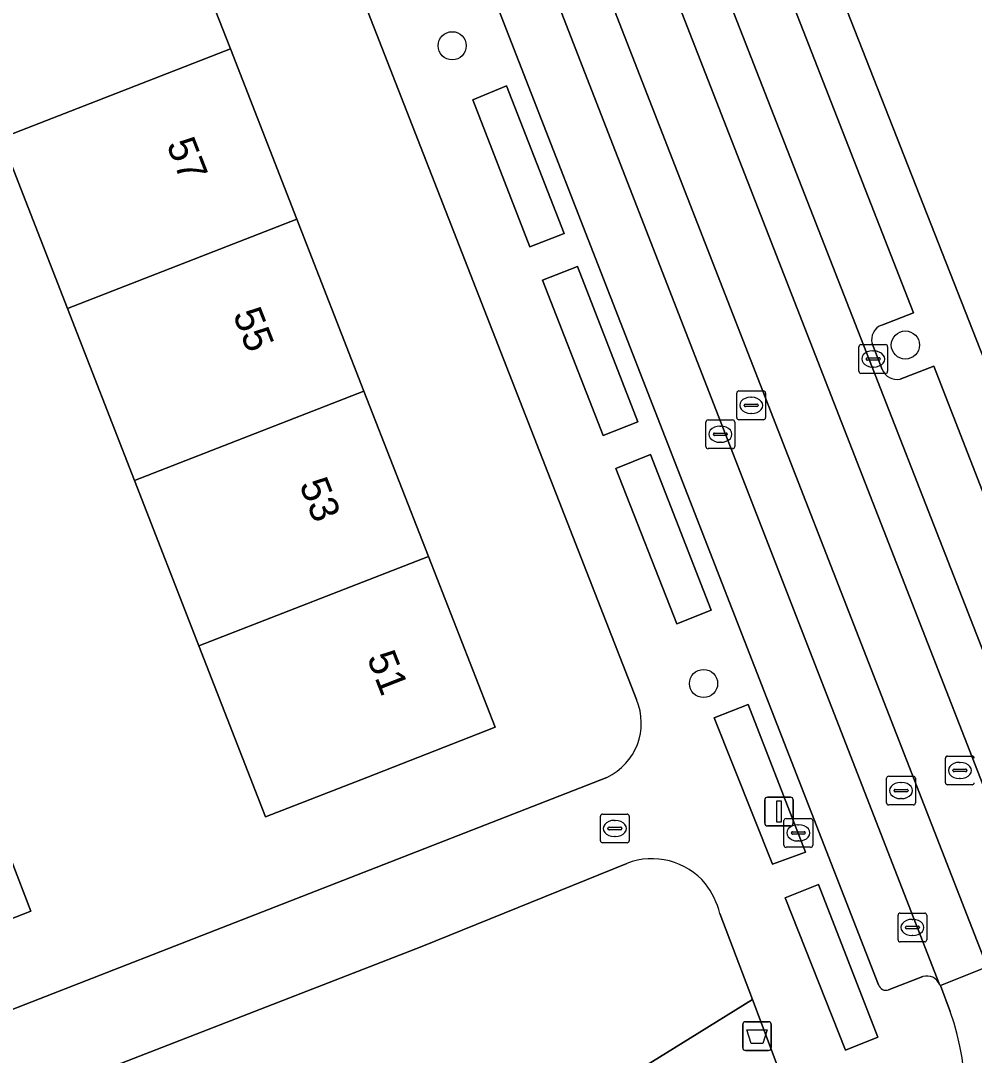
# Model space of a CAD drawing. Extents: x 159680 to 160786, y 387323 to 388340.
# Drawn here: x 160184.79 to 160217.9, y 387740.35 to 387776.28 of the extents above; entities that cross this region are included whole.
import ezdxf

# ---------------------------------------------------------------- set-up
doc = ezdxf.new("R2010")
doc.units = 0
for name, color, linetype in [('IMGEO_Afvalbak', 7, 'Continuous'), ('IMGEO_Boom', 7, 'Continuous'), ('IMGEO_Brandkraan', 7, 'Continuous'), ('IMGEO_Erf', 7, 'Continuous'), ('IMGEO_Groenvoorziening', 7, 'Continuous'), ('IMGEO_Kolk', 7, 'Continuous'), ('IMGEO_Lichtmast', 7, 'Continuous'), ('IMGEO_Pand', 7, 'Continuous'), ('IMGEO_Pand_nummerreeks', 7, 'Continuous'), ('IMGEO_Parkeervlak_open', 7, 'Continuous'), ('IMGEO_Rijbaan_lokaal_gesloten', 7, 'Continuous'), ('IMGEO_Rijbaan_lokaal_open', 7, 'Continuous'), ('IMGEO_Rioolput', 7, 'Continuous'), ('IMGEO_Voetpad_open', 7, 'Continuous')]:
    doc.layers.add(name, color=color, linetype=linetype)

msp = doc.modelspace()

# ---------------------------------------------------------------- linework, layer by layer
at = {"layer": 'IMGEO_Afvalbak'}
for p, q in [((160209.96, 387741.512), (160210.75, 387741.512)), ((160210.75, 387741.512), (160209.96, 387741.512)), ((160209.86, 387740.612), (160209.86, 387741.412)), ((160209.86, 387741.412), (160209.86, 387740.612)), ((160210.85, 387741.412), (160210.85, 387740.612)), ((160210.85, 387740.612), (160210.85, 387741.412)), ((160210.75, 387740.512), (160209.96, 387740.512)), ((160209.96, 387740.512), (160210.75, 387740.512))]:
    msp.add_line(p, q, dxfattribs=at)
msp.add_lwpolyline([(160210.003, 387741.226), (160210.707, 387741.226), (160210.558, 387740.756), (160210.152, 387740.756), (160210.003, 387741.226)], dxfattribs=at)
for centre, start, end in [((160209.96, 387741.412), 90, 180), ((160209.96, 387741.412), 90, 180), ((160210.75, 387741.412), 0, 90), ((160210.75, 387741.412), 360, 90), ((160209.96, 387740.612), 180, 270), ((160209.96, 387740.612), 180, 270), ((160210.75, 387740.612), 270, 0), ((160210.75, 387740.612), 270, 0)]:
    msp.add_arc(centre, 0.1, start, end, dxfattribs=at)
at = {"layer": 'IMGEO_Boom'}
for centre in [(160199.771, 387775.411), (160215.508, 387765.017), (160208.499, 387753.26)]:
    msp.add_circle(centre, 0.489, dxfattribs=at)
at = {"layer": 'IMGEO_Brandkraan'}
for p, q in [((160204.918, 387747.8), (160204.918, 387748.652)), ((160204.993, 387748.726), (160205.845, 387748.726)), ((160205.919, 387748.652), (160205.919, 387747.8)), ((160205.22, 387748.269), (160205.618, 387748.269)), ((160205.406, 387748.506), (160205.431, 387748.506)), ((160205.177, 387748.22), (160205.177, 387748.232)), ((160205.615, 387748.183), (160205.217, 387748.183)), ((160205.429, 387747.946), (160205.404, 387747.946)), ((160205.661, 387748.232), (160205.661, 387748.22)), ((160205.845, 387747.726), (160204.993, 387747.726))]:
    msp.add_line(p, q, dxfattribs=at)
for points in [[(160204.918, 387747.8), (160204.918, 387748.652)], [(160204.993, 387748.726), (160205.845, 387748.726)], [(160205.919, 387748.652), (160205.919, 387747.8)], [(160205.845, 387747.726), (160204.993, 387747.726)]]:
    msp.add_lwpolyline(points, dxfattribs=at)
for centre, radius, start, end in [((160204.995, 387748.65), 0.0765, 91.552, 178.448), ((160204.995, 387748.65), 0.0765, 91.552, 178.448), ((160205.843, 387748.65), 0.0765, 1.552, 88.448), ((160205.843, 387748.65), 0.0765, 1.552, 88.448), ((160205.217, 387748.229), 0.0403, 85.8775, 175.7526), ((160205.622, 387748.231), 0.0386, 1.7309, 96.639), ((160205.214, 387748.219), 0.0366, 178.938, 274.7102), ((160205.618, 387748.226), 0.043, 264.8664, 352.4533), ((160204.995, 387747.802), 0.0765, 181.552, 268.448), ((160204.995, 387747.802), 0.0765, 181.552, 268.448), ((160205.843, 387747.802), 0.0765, 271.552, 358.448), ((160205.843, 387747.802), 0.0765, 271.552, 358.448)]:
    msp.add_arc(centre, radius, start, end, dxfattribs=at)
for centre, major_axis, ratio, start_param, end_param in [((160205.405, 387748.226), (-0.387, 0.002), 0.722429, 4.712389, 7.853982), ((160205.43, 387748.226), (-0.39, 0.002), 0.717154, 1.570796, 4.712389)]:
    msp.add_ellipse(centre, major_axis=major_axis, ratio=ratio, start_param=start_param, end_param=end_param, dxfattribs=at)
at = {"layer": 'IMGEO_Erf'}
for points in [[(160206.17, 387752.701), (160187.14, 387801.445)], [(160163.901, 387792.581), (160164.232, 387791.463), (160166.775, 387792.474), (160168.216, 387788.853), (160165.672, 387787.842), (160166.11, 387786.667), (160167.489, 387783.205), (160170.079, 387784.198), (160171.408, 387780.73), (160172.797, 387777.107), (160170.207, 387776.115), (160183.527, 387741.562), (160205.143, 387750)]]:
    msp.add_lwpolyline(points, dxfattribs=at)
for points in [[(160186.415, 387766.285), (160184.111, 387772.204), (160181.867, 387777.969), (160179.558, 387783.901), (160177.294, 387789.716), (160174.888, 387795.896), (160182.818, 387798.992), (160185.233, 387792.807), (160187.503, 387786.992), (160189.817, 387781.064), (160192.067, 387775.301), (160194.378, 387769.383), (160196.707, 387763.415), (160198.948, 387757.676), (160201.266, 387751.739), (160196.812, 387750), (160193.29, 387748.625), (160192.755, 387750), (160190.975, 387754.572), (160188.74, 387760.314)], [(160185.144, 387745.352), (160182.61, 387744.365), (160181.222, 387747.928), (160183.756, 387748.915)]]:
    msp.add_lwpolyline(points, close=True, dxfattribs=at)
msp.add_arc((160204.258, 387751.882), 2.08, 295.1897, 23.1737, dxfattribs=at)
at = {"layer": 'IMGEO_Groenvoorziening'}
for points in [[(160202.471, 387768.431), (160203.662, 387768.886), (160201.662, 387774.024), (160200.485, 387773.533)], [(160205.013, 387761.877), (160206.213, 387762.351), (160204.117, 387767.741), (160202.912, 387767.273)], [(160207.572, 387755.33), (160208.768, 387755.807), (160206.662, 387761.212), (160205.459, 387760.733)], [(160210.89, 387746.985), (160212.034, 387747.405), (160210.052, 387752.531), (160208.87, 387752.066)], [(160213.427, 387740.525), (160214.553, 387740.975), (160212.496, 387746.28), (160211.335, 387745.814)]]:
    msp.add_lwpolyline(points, close=True, dxfattribs=at)
for points in [[(160205.834, 387747.014), (160198.714, 387744.129), (160195.708, 387742.96), (160185.483, 387738.985)], [(160210.196, 387742.282), (160209.068, 387745.268)], [(160185.108, 387737.978), (160186.993, 387733.138), (160187.24, 387732.505), (160187.714, 387732.742), (160198.307, 387736.801), (160198.939, 387735.303), (160208.031, 387740.94), (160210.196, 387742.282)], [(160211.442, 387738.984), (160210.196, 387742.282), (160208.031, 387740.94), (160198.939, 387735.303), (160198.307, 387736.801), (160187.714, 387732.742), (160187.24, 387732.505), (160189.447, 387726.837)]]:
    msp.add_lwpolyline(points, dxfattribs=at)
for centre, radius, start, end in [((160206.704, 387744.742), 2.432, 40.003, 110.9499), ((160206.008, 387744.431), 3.173, 15.2998, 36.2295)]:
    msp.add_arc(centre, radius, start, end, dxfattribs=at)
at = {"layer": 'IMGEO_Kolk'}
for p, q in [((160213.891, 387764.106), (160213.891, 387764.958)), ((160213.966, 387765.032), (160214.818, 387765.032)), ((160214.379, 387764.812), (160214.404, 387764.812)), ((160214.892, 387764.958), (160214.892, 387764.106)), ((160214.15, 387764.526), (160214.15, 387764.538)), ((160214.588, 387764.489), (160214.19, 387764.489)), ((160214.193, 387764.575), (160214.591, 387764.575)), ((160214.634, 387764.538), (160214.634, 387764.526)), ((160214.402, 387764.252), (160214.377, 387764.252)), ((160214.818, 387764.032), (160213.966, 387764.032)), ((160208.582, 387761.491), (160208.582, 387762.343)), ((160208.657, 387762.417), (160209.509, 387762.417)), ((160209.583, 387762.343), (160209.583, 387761.491)), ((160208.841, 387761.911), (160208.841, 387761.923)), ((160208.884, 387761.96), (160209.282, 387761.96)), ((160209.07, 387762.197), (160209.095, 387762.197)), ((160209.325, 387761.923), (160209.325, 387761.911)), ((160209.279, 387761.874), (160208.881, 387761.874)), ((160209.093, 387761.637), (160209.068, 387761.637)), ((160209.509, 387761.417), (160208.657, 387761.417)), ((160215.252, 387744.361), (160215.252, 387745.213)), ((160215.327, 387745.287), (160216.179, 387745.287)), ((160215.74, 387745.067), (160215.765, 387745.067)), ((160216.253, 387745.213), (160216.253, 387744.361)), ((160215.511, 387744.781), (160215.511, 387744.793)), ((160215.949, 387744.744), (160215.551, 387744.744)), ((160215.554, 387744.83), (160215.952, 387744.83)), ((160215.995, 387744.793), (160215.995, 387744.781)), ((160215.763, 387744.507), (160215.738, 387744.507)), ((160216.179, 387744.287), (160215.327, 387744.287))]:
    msp.add_line(p, q, dxfattribs=at)
for points in [[(160213.891, 387764.106), (160213.891, 387764.958)], [(160213.966, 387765.032), (160214.818, 387765.032)], [(160214.892, 387764.958), (160214.892, 387764.106)], [(160214.818, 387764.032), (160213.966, 387764.032)], [(160208.582, 387761.491), (160208.582, 387762.343)], [(160208.657, 387762.417), (160209.509, 387762.417)], [(160209.583, 387762.343), (160209.583, 387761.491)], [(160209.509, 387761.417), (160208.657, 387761.417)], [(160215.252, 387744.361), (160215.252, 387745.213)], [(160215.327, 387745.287), (160216.179, 387745.287)], [(160216.253, 387745.213), (160216.253, 387744.361)], [(160216.179, 387744.287), (160215.327, 387744.287)]]:
    msp.add_lwpolyline(points, dxfattribs=at)
for centre, radius, start, end in [((160213.968, 387764.956), 0.0765, 91.552, 178.448), ((160213.968, 387764.956), 0.0765, 91.552, 178.448), ((160214.816, 387764.956), 0.0765, 1.552, 88.448), ((160214.816, 387764.956), 0.0765, 1.552, 88.448), ((160214.19, 387764.535), 0.0403, 85.8775, 175.7526), ((160214.187, 387764.525), 0.0366, 178.938, 274.7102), ((160214.591, 387764.532), 0.043, 264.8664, 352.4533), ((160214.595, 387764.537), 0.0386, 1.7309, 96.639), ((160213.968, 387764.108), 0.0765, 181.552, 268.448), ((160213.968, 387764.108), 0.0765, 181.552, 268.448), ((160214.816, 387764.108), 0.0765, 271.552, 358.448), ((160214.816, 387764.108), 0.0765, 271.552, 358.448), ((160208.659, 387762.341), 0.0765, 91.552, 178.448), ((160208.659, 387762.341), 0.0765, 91.552, 178.448), ((160209.507, 387762.341), 0.0765, 1.552, 88.448), ((160209.507, 387762.341), 0.0765, 1.552, 88.448), ((160208.881, 387761.92), 0.0403, 85.8775, 175.7526), ((160209.286, 387761.922), 0.0386, 1.7309, 96.639), ((160208.878, 387761.91), 0.0366, 178.938, 274.7102), ((160209.282, 387761.917), 0.043, 264.8664, 352.4533), ((160208.659, 387761.493), 0.0765, 181.552, 268.448), ((160208.659, 387761.493), 0.0765, 181.552, 268.448), ((160209.507, 387761.493), 0.0765, 271.552, 358.448), ((160209.507, 387761.493), 0.0765, 271.552, 358.448), ((160215.329, 387745.211), 0.0765, 91.552, 178.448), ((160215.329, 387745.211), 0.0765, 91.552, 178.448), ((160216.177, 387745.211), 0.0765, 1.552, 88.448), ((160216.177, 387745.211), 0.0765, 1.552, 88.448), ((160215.551, 387744.79), 0.0403, 85.8775, 175.7526), ((160215.548, 387744.78), 0.0366, 178.938, 274.7102), ((160215.952, 387744.787), 0.043, 264.8664, 352.4533), ((160215.956, 387744.792), 0.0386, 1.7309, 96.639), ((160215.329, 387744.363), 0.0765, 181.552, 268.448), ((160215.329, 387744.363), 0.0765, 181.552, 268.448), ((160216.177, 387744.363), 0.0765, 271.552, 358.448), ((160216.177, 387744.363), 0.0765, 271.552, 358.448)]:
    msp.add_arc(centre, radius, start, end, dxfattribs=at)
for centre, major_axis, ratio, start_param, end_param in [((160214.378, 387764.532), (-0.387, 0.002), 0.722429, 4.712389, 7.853982), ((160214.403, 387764.532), (-0.39, 0.002), 0.717154, 1.570796, 4.712389), ((160209.069, 387761.917), (-0.387, 0.002), 0.722429, 4.712389, 7.853982), ((160209.094, 387761.917), (-0.39, 0.002), 0.717154, 1.570796, 4.712389), ((160215.739, 387744.787), (-0.387, 0.002), 0.722429, 4.712389, 7.853982), ((160215.764, 387744.787), (-0.39, 0.002), 0.717154, 1.570796, 4.712389)]:
    msp.add_ellipse(centre, major_axis=major_axis, ratio=ratio, start_param=start_param, end_param=end_param, dxfattribs=at)
at = {"layer": 'IMGEO_Lichtmast'}
for p, q in [((160210.623, 387748.414), (160210.623, 387749.214)), ((160210.623, 387749.214), (160210.623, 387748.414)), ((160210.723, 387749.314), (160211.513, 387749.314)), ((160211.513, 387749.314), (160210.723, 387749.314)), ((160211.613, 387749.214), (160211.613, 387748.414)), ((160211.613, 387748.414), (160211.613, 387749.214)), ((160211.513, 387748.314), (160210.723, 387748.314)), ((160210.723, 387748.314), (160211.513, 387748.314))]:
    msp.add_line(p, q, dxfattribs=at)
msp.add_lwpolyline([(160211.043, 387749.189), (160211.193, 387749.189), (160211.193, 387748.439), (160211.043, 387748.439), (160211.043, 387749.189)], dxfattribs=at)
for centre, start, end in [((160210.723, 387749.214), 90, 180), ((160210.723, 387749.214), 90, 180), ((160211.513, 387749.214), 0, 90), ((160211.513, 387749.214), 360, 90), ((160210.723, 387748.414), 180, 270), ((160210.723, 387748.414), 180, 270), ((160211.513, 387748.414), 270, 0), ((160211.513, 387748.414), 270, 0)]:
    msp.add_arc(centre, 0.1, start, end, dxfattribs=at)
at = {"layer": 'IMGEO_Pand'}
for points in [[(160181.867, 387777.969), (160184.111, 387772.204), (160192.067, 387775.301), (160189.817, 387781.064)], [(160194.378, 387769.383), (160192.067, 387775.301), (160184.111, 387772.204), (160186.415, 387766.285)], [(160186.415, 387766.285), (160188.74, 387760.314), (160196.707, 387763.415), (160194.378, 387769.383)], [(160198.948, 387757.676), (160196.707, 387763.415), (160188.74, 387760.314), (160190.975, 387754.572)], [(160190.975, 387754.572), (160192.755, 387750), (160193.29, 387748.625), (160196.812, 387750), (160201.266, 387751.739), (160198.948, 387757.676)], [(160185.144, 387745.352), (160183.756, 387748.915), (160181.222, 387747.928), (160182.61, 387744.365)]]:
    msp.add_lwpolyline(points, close=True, dxfattribs=at)
at = {"layer": 'IMGEO_Parkeervlak_open'}
for points in [[(160231.13, 387747.595), (160230.188, 387750), (160206.623, 387810.174), (160204.882, 387809.506), (160204.537, 387809.311), (160204.21, 387809.086), (160203.905, 387808.832), (160203.623, 387808.553), (160203.368, 387808.249), (160203.141, 387807.924), (160202.944, 387807.579), (160202.778, 387807.219), (160202.646, 387806.845), (160202.547, 387806.461), (160202.483, 387806.069), (160202.454, 387805.674), (160202.461, 387805.277), (160202.503, 387804.882), (160202.58, 387804.493), (160202.691, 387804.113), (160202.748, 387803.957), (160223.951, 387750), (160224.963, 387747.426), (160228.512, 387748.846)], [(160199.88, 387801.298), (160221.396, 387746.23)], [(160216.695, 387742.811), (160194.351, 387800.269)], [(160192.781, 387798.769), (160214.579, 387742.795)], [(160214.694, 387765.712), (160215.787, 387766.139), (160209.198, 387783.005), (160208.106, 387782.557)], [(160214.707, 387764.168), (160214.353, 387765.065)], [(160222.971, 387747.662), (160216.492, 387764.284), (160215.328, 387763.835)], [(160214.925, 387742.618), (160216.115, 387743.084)]]:
    msp.add_lwpolyline(points, dxfattribs=at)
for centre, radius, start, end in [((160214.868, 387765.207), 0.534, 109.0035, 195.4138), ((160215.217, 387764.373), 0.55, 201.9261, 281.6706), ((160216.249, 387742.615), 0.487, 23.6641, 105.9241), ((160214.837, 387742.873), 0.27, 196.7915, 289.0235)]:
    msp.add_arc(centre, radius, start, end, dxfattribs=at)
at = {"layer": 'IMGEO_Rijbaan_lokaal_gesloten'}
for points in [[(160199.88, 387801.298), (160199.514, 387802.243), (160197.99, 387801.653), (160205.298, 387782.827), (160220.37, 387744.173), (160221.953, 387744.811), (160221.396, 387746.23)], [(160195.962, 387800.895), (160194.351, 387800.269), (160216.695, 387742.811), (160216.722, 387742.767), (160218.348, 387743.414)]]:
    msp.add_lwpolyline(points, close=True, dxfattribs=at)
msp.add_lwpolyline([(160223.42, 387740.944), (160222.003, 387744.693), (160221.953, 387744.811), (160220.37, 387744.173), (160218.348, 387743.414), (160216.722, 387742.767), (160217.066, 387741.866)], dxfattribs=at)
msp.add_arc((160209.273, 387739.033), 8.291, 290.9715, 19.9774, dxfattribs=at)
at = {"layer": 'IMGEO_Rijbaan_lokaal_open'}
msp.add_lwpolyline([(160197.99, 387801.653), (160195.962, 387800.895), (160218.348, 387743.414), (160220.37, 387744.173), (160205.298, 387782.827)], close=True, dxfattribs=at)
at = {"layer": 'IMGEO_Rioolput'}
for p, q in [((160209.729, 387763.422), (160210.581, 387763.422)), ((160209.654, 387762.496), (160209.654, 387763.348)), ((160210.142, 387763.202), (160210.167, 387763.202)), ((160210.655, 387763.348), (160210.655, 387762.496)), ((160209.913, 387762.916), (160209.913, 387762.928)), ((160210.351, 387762.879), (160209.953, 387762.879)), ((160209.956, 387762.965), (160210.354, 387762.965)), ((160210.165, 387762.642), (160210.14, 387762.642)), ((160210.397, 387762.928), (160210.397, 387762.916)), ((160210.581, 387762.422), (160209.729, 387762.422)), ((160216.9, 387749.815), (160216.9, 387750.667)), ((160216.975, 387750.741), (160217.827, 387750.741)), ((160217.388, 387750.521), (160217.413, 387750.521)), ((160217.159, 387750.235), (160217.159, 387750.247)), ((160217.597, 387750.198), (160217.199, 387750.198)), ((160217.202, 387750.284), (160217.6, 387750.284)), ((160217.643, 387750.247), (160217.643, 387750.235)), ((160214.857, 387749.115), (160214.857, 387749.967)), ((160214.932, 387750.041), (160215.784, 387750.041)), ((160215.345, 387749.821), (160215.37, 387749.821)), ((160215.858, 387749.967), (160215.858, 387749.115)), ((160217.827, 387749.741), (160216.975, 387749.741)), ((160217.411, 387749.961), (160217.386, 387749.961)), ((160215.116, 387749.535), (160215.116, 387749.547)), ((160215.554, 387749.498), (160215.156, 387749.498)), ((160215.159, 387749.584), (160215.557, 387749.584)), ((160215.6, 387749.547), (160215.6, 387749.535)), ((160215.784, 387749.041), (160214.932, 387749.041)), ((160215.368, 387749.261), (160215.343, 387749.261)), ((160211.289, 387747.644), (160211.289, 387748.496)), ((160211.364, 387748.57), (160212.216, 387748.57)), ((160211.777, 387748.35), (160211.802, 387748.35)), ((160212.29, 387748.496), (160212.29, 387747.644)), ((160211.548, 387748.064), (160211.548, 387748.076)), ((160211.986, 387748.027), (160211.588, 387748.027)), ((160211.591, 387748.113), (160211.989, 387748.113)), ((160212.032, 387748.076), (160212.032, 387748.064)), ((160212.216, 387747.57), (160211.364, 387747.57)), ((160211.8, 387747.79), (160211.775, 387747.79))]:
    msp.add_line(p, q, dxfattribs=at)
for points in [[(160209.729, 387763.422), (160210.581, 387763.422)], [(160209.654, 387762.496), (160209.654, 387763.348)], [(160210.655, 387763.348), (160210.655, 387762.496)], [(160210.581, 387762.422), (160209.729, 387762.422)], [(160216.9, 387749.815), (160216.9, 387750.667)], [(160216.975, 387750.741), (160217.827, 387750.741)], [(160214.857, 387749.115), (160214.857, 387749.967)], [(160214.932, 387750.041), (160215.784, 387750.041)], [(160215.858, 387749.967), (160215.858, 387749.115)], [(160217.827, 387749.741), (160216.975, 387749.741)], [(160215.784, 387749.041), (160214.932, 387749.041)], [(160211.289, 387747.644), (160211.289, 387748.496)], [(160211.364, 387748.57), (160212.216, 387748.57)], [(160212.29, 387748.496), (160212.29, 387747.644)], [(160212.216, 387747.57), (160211.364, 387747.57)]]:
    msp.add_lwpolyline(points, dxfattribs=at)
for centre, radius, start, end in [((160209.731, 387763.346), 0.0765, 91.552, 178.448), ((160209.731, 387763.346), 0.0765, 91.552, 178.448), ((160210.579, 387763.346), 0.0765, 1.552, 88.448), ((160210.579, 387763.346), 0.0765, 1.552, 88.448), ((160209.953, 387762.925), 0.0403, 85.8775, 175.7526), ((160209.95, 387762.915), 0.0366, 178.938, 274.7102), ((160210.354, 387762.922), 0.043, 264.8664, 352.4533), ((160210.358, 387762.927), 0.0386, 1.7309, 96.639), ((160209.731, 387762.498), 0.0765, 181.552, 268.448), ((160209.731, 387762.498), 0.0765, 181.552, 268.448), ((160210.579, 387762.498), 0.0765, 271.552, 358.448), ((160210.579, 387762.498), 0.0765, 271.552, 358.448), ((160216.977, 387750.665), 0.0765, 91.552, 178.448), ((160216.977, 387750.665), 0.0765, 91.552, 178.448), ((160217.825, 387750.665), 0.0765, 1.552, 88.448), ((160217.825, 387750.665), 0.0765, 1.552, 88.448), ((160217.199, 387750.244), 0.0403, 85.8775, 175.7526), ((160217.196, 387750.234), 0.0366, 178.938, 274.7102), ((160217.6, 387750.241), 0.043, 264.8664, 352.4533), ((160217.604, 387750.246), 0.0386, 1.7309, 96.639), ((160214.934, 387749.965), 0.0765, 91.552, 178.448), ((160214.934, 387749.965), 0.0765, 91.552, 178.448), ((160215.782, 387749.965), 0.0765, 1.552, 88.448), ((160215.782, 387749.965), 0.0765, 1.552, 88.448), ((160216.977, 387749.817), 0.0765, 181.552, 268.448), ((160216.977, 387749.817), 0.0765, 181.552, 268.448), ((160217.825, 387749.817), 0.0765, 271.552, 358.448), ((160217.825, 387749.817), 0.0765, 271.552, 358.448), ((160215.156, 387749.544), 0.0403, 85.8775, 175.7526), ((160215.153, 387749.534), 0.0366, 178.938, 274.7102), ((160215.557, 387749.541), 0.043, 264.8664, 352.4533), ((160215.561, 387749.546), 0.0386, 1.7309, 96.639), ((160214.934, 387749.117), 0.0765, 181.552, 268.448), ((160214.934, 387749.117), 0.0765, 181.552, 268.448), ((160215.782, 387749.117), 0.0765, 271.552, 358.448), ((160215.782, 387749.117), 0.0765, 271.552, 358.448), ((160211.366, 387748.494), 0.0765, 91.552, 178.448), ((160211.366, 387748.494), 0.0765, 91.552, 178.448), ((160212.214, 387748.494), 0.0765, 1.552, 88.448), ((160212.214, 387748.494), 0.0765, 1.552, 88.448), ((160211.588, 387748.073), 0.0403, 85.8775, 175.7526), ((160211.585, 387748.063), 0.0366, 178.938, 274.7102), ((160211.989, 387748.07), 0.043, 264.8664, 352.4533), ((160211.993, 387748.075), 0.0386, 1.7309, 96.639), ((160211.366, 387747.646), 0.0765, 181.552, 268.448), ((160211.366, 387747.646), 0.0765, 181.552, 268.448), ((160212.214, 387747.646), 0.0765, 271.552, 358.448), ((160212.214, 387747.646), 0.0765, 271.552, 358.448)]:
    msp.add_arc(centre, radius, start, end, dxfattribs=at)
for centre, major_axis, ratio, start_param, end_param in [((160210.141, 387762.922), (-0.387, 0.002), 0.722429, 4.712389, 7.853982), ((160210.166, 387762.922), (-0.39, 0.002), 0.717154, 1.570796, 4.712389), ((160217.387, 387750.241), (-0.387, 0.002), 0.722429, 4.712389, 7.853982), ((160217.412, 387750.241), (-0.39, 0.002), 0.717154, 1.570796, 4.712389), ((160215.344, 387749.541), (-0.387, 0.002), 0.722429, 4.712389, 7.853982), ((160215.369, 387749.541), (-0.39, 0.002), 0.717154, 1.570796, 4.712389), ((160211.776, 387748.07), (-0.387, 0.002), 0.722429, 4.712389, 7.853982), ((160211.801, 387748.07), (-0.39, 0.002), 0.717154, 1.570796, 4.712389)]:
    msp.add_ellipse(centre, major_axis=major_axis, ratio=ratio, start_param=start_param, end_param=end_param, dxfattribs=at)
at = {"layer": 'IMGEO_Voetpad_open'}
for points in [[(160185.622, 387806.196), (160187.14, 387801.445), (160206.17, 387752.701)], [(160223.951, 387750), (160202.748, 387803.957)], [(160214.579, 387742.795), (160192.781, 387798.769)], [(160208.106, 387782.557), (160209.198, 387783.005), (160215.787, 387766.139), (160214.694, 387765.712)], [(160214.353, 387765.065), (160214.707, 387764.168)], [(160215.328, 387763.835), (160216.492, 387764.284), (160222.971, 387747.662)], [(160205.143, 387750), (160183.527, 387741.562), (160182.349, 387741.102), (160129.215, 387720.362), (160127.764, 387719.796), (160068.881, 387696.811), (160067.164, 387696.141), (160045.929, 387687.852)], [(160185.483, 387738.985), (160195.708, 387742.96), (160198.714, 387744.129), (160205.834, 387747.014)], [(160209.068, 387745.268), (160210.196, 387742.282), (160211.442, 387738.984)], [(160216.115, 387743.084), (160214.925, 387742.618)], [(160217.066, 387741.866), (160216.722, 387742.767), (160216.695, 387742.811)]]:
    msp.add_lwpolyline(points, dxfattribs=at)
for points in [[(160200.485, 387773.533), (160201.662, 387774.024), (160203.662, 387768.886), (160202.471, 387768.431)], [(160202.912, 387767.273), (160204.117, 387767.741), (160206.213, 387762.351), (160205.013, 387761.877)], [(160205.459, 387760.733), (160206.662, 387761.212), (160208.768, 387755.807), (160207.572, 387755.33)], [(160208.87, 387752.066), (160210.052, 387752.531), (160212.034, 387747.405), (160210.89, 387746.985)], [(160212.496, 387746.28), (160214.553, 387740.975), (160213.427, 387740.525), (160211.335, 387745.814)]]:
    msp.add_lwpolyline(points, close=True, dxfattribs=at)
for centre, radius, start, end in [((160214.868, 387765.207), 0.534, 109.0035, 195.4138), ((160215.217, 387764.373), 0.55, 201.9261, 281.6706), ((160204.258, 387751.882), 2.08, 295.1897, 23.1737), ((160206.704, 387744.742), 2.432, 40.003, 110.9499), ((160206.008, 387744.431), 3.173, 15.2998, 36.2295), ((160216.249, 387742.615), 0.487, 23.6641, 105.9241), ((160214.837, 387742.873), 0.27, 196.7915, 289.0235), ((160209.273, 387739.033), 8.291, 290.9715, 19.9774)]:
    msp.add_arc(centre, radius, start, end, dxfattribs=at)

# ---------------------------------------------------------------- texts
at = {"layer": 'IMGEO_Pand_nummerreeks'}
for s, p in [('57', (160189.84, 387771.989)), ('55', (160192.146, 387766.082)), ('53', (160194.452, 387760.175)), ('51', (160196.799, 387754.164))]:
    msp.add_text(s, height=1, rotation=291.3261, dxfattribs=at).set_placement(p)

doc.saveas('drawing.dxf')
